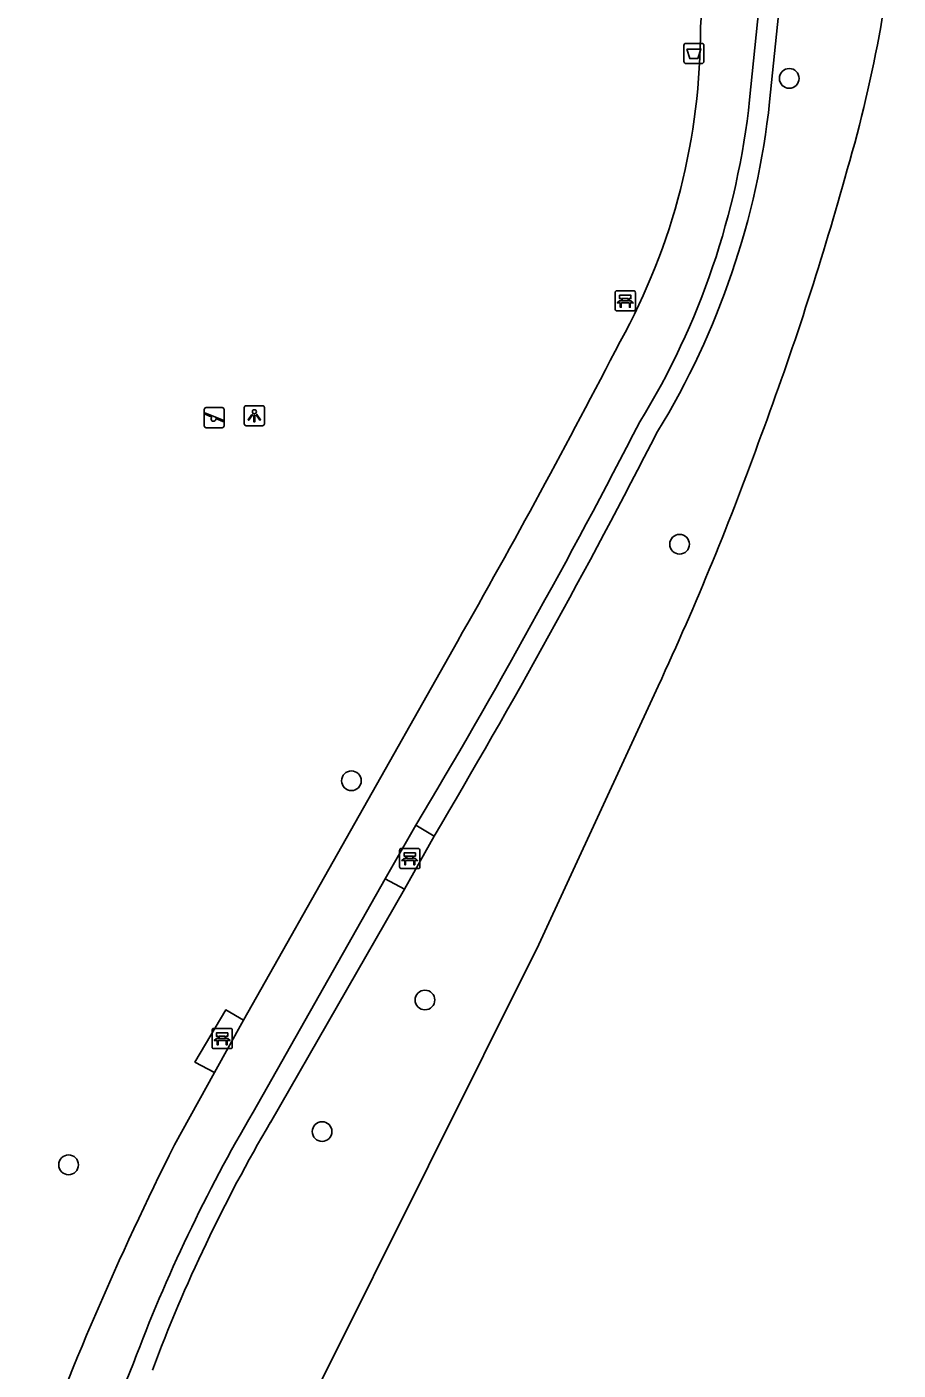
# Model space of a CAD drawing. Extents: x 160664 to 161506, y 382245 to 383288.
# Drawn here: x 161357.5 to 161400.7, y 382308 to 382374.6 of the extents above; entities that cross this region are included whole.
import ezdxf

# ---------------------------------------------------------------- set-up
doc = ezdxf.new("R2010")
doc.units = 0
for name, color, linetype in [('IMGEO_Afvalbak', 7, 'Continuous'), ('IMGEO_Bank', 7, 'Continuous'), ('IMGEO_Boom', 7, 'Continuous'), ('IMGEO_Groenvoorziening', 7, 'Continuous'), ('IMGEO_Lichtpunt', 7, 'Continuous'), ('IMGEO_Speelvoorziening', 7, 'Continuous'), ('IMGEO_Voetpad_gesloten', 7, 'Continuous'), ('IMGEO_Waterloop', 7, 'Continuous')]:
    doc.layers.add(name, color=color, linetype=linetype)

msp = doc.modelspace()

# ---------------------------------------------------------------- linework, layer by layer
at = {"layer": 'IMGEO_Afvalbak'}
for p, q in [((161390.079, 382372.913), (161390.079, 382373.713)), ((161390.079, 382373.713), (161390.079, 382372.913)), ((161390.179, 382373.813), (161390.969, 382373.813)), ((161390.969, 382373.813), (161390.179, 382373.813)), ((161391.069, 382373.713), (161391.069, 382372.913)), ((161391.069, 382372.913), (161391.069, 382373.713)), ((161390.969, 382372.813), (161390.179, 382372.813)), ((161390.179, 382372.813), (161390.969, 382372.813))]:
    msp.add_line(p, q, dxfattribs=at)
msp.add_lwpolyline([(161390.222, 382373.527), (161390.926, 382373.527), (161390.777, 382373.057), (161390.371, 382373.057), (161390.222, 382373.527)], dxfattribs=at)
for centre, start, end in [((161390.179, 382373.713), 90, 180), ((161390.179, 382373.713), 90, 180), ((161390.969, 382373.713), 0, 90), ((161390.969, 382373.713), 360, 90), ((161390.179, 382372.913), 180, 270), ((161390.179, 382372.913), 180, 270), ((161390.969, 382372.913), 270, 0), ((161390.969, 382372.913), 270, 0)]:
    msp.add_arc(centre, 0.1, start, end, dxfattribs=at)
at = {"layer": 'IMGEO_Bank'}
for p, q in [((161386.668, 382360.614), (161386.668, 382361.455)), ((161386.668, 382361.455), (161386.668, 382360.614)), ((161386.743, 382361.539), (161387.584, 382361.539)), ((161387.584, 382361.539), (161386.743, 382361.539)), ((161387.668, 382361.464), (161387.668, 382360.623)), ((161387.668, 382360.623), (161387.668, 382361.464)), ((161387.365, 382360.937), (161386.972, 382360.937)), ((161386.977, 382361.045), (161386.977, 382361.151)), ((161387.021, 382361.151), (161387.021, 382361.045)), ((161387.309, 382361.157), (161387.027, 382361.157)), ((161387.027, 382361.039), (161387.309, 382361.039)), ((161387.315, 382361.045), (161387.315, 382361.151)), ((161387.359, 382361.151), (161387.359, 382361.045)), ((161387.593, 382360.539), (161386.752, 382360.539)), ((161386.752, 382360.539), (161387.593, 382360.539)), ((161375.969, 382332.956), (161375.969, 382333.797)), ((161375.969, 382333.797), (161375.969, 382332.956)), ((161376.044, 382333.881), (161376.885, 382333.881)), ((161376.885, 382333.881), (161376.044, 382333.881)), ((161376.666, 382333.279), (161376.273, 382333.279)), ((161376.278, 382333.387), (161376.278, 382333.493)), ((161376.322, 382333.493), (161376.322, 382333.387)), ((161376.61, 382333.499), (161376.328, 382333.499)), ((161376.328, 382333.381), (161376.61, 382333.381)), ((161376.616, 382333.387), (161376.616, 382333.493)), ((161376.66, 382333.493), (161376.66, 382333.387)), ((161376.969, 382333.806), (161376.969, 382332.965)), ((161376.969, 382332.965), (161376.969, 382333.806)), ((161376.894, 382332.881), (161376.053, 382332.881)), ((161376.053, 382332.881), (161376.894, 382332.881)), ((161366.658, 382324.022), (161366.658, 382324.863)), ((161366.658, 382324.863), (161366.658, 382324.022)), ((161366.733, 382324.947), (161367.574, 382324.947)), ((161367.574, 382324.947), (161366.733, 382324.947)), ((161367.658, 382324.872), (161367.658, 382324.031)), ((161367.658, 382324.031), (161367.658, 382324.872)), ((161367.583, 382323.947), (161366.742, 382323.947)), ((161366.742, 382323.947), (161367.583, 382323.947)), ((161367.355, 382324.345), (161366.962, 382324.345)), ((161366.967, 382324.453), (161366.967, 382324.559)), ((161367.011, 382324.559), (161367.011, 382324.453)), ((161367.299, 382324.565), (161367.017, 382324.565)), ((161367.017, 382324.447), (161367.299, 382324.447)), ((161367.305, 382324.453), (161367.305, 382324.559)), ((161367.349, 382324.559), (161367.349, 382324.453))]:
    msp.add_line(p, q, dxfattribs=at)
for points in [[(161386.971, 382361.157), (161386.885, 382361.157), (161386.885, 382361.318), (161387.448, 382361.318), (161387.448, 382361.157), (161387.365, 382361.157)], [(161386.915, 382360.937), (161386.773, 382360.937), (161386.885, 382361.039), (161386.971, 382361.039)], [(161386.965, 382360.93), (161386.965, 382360.723), (161386.922, 382360.723), (161386.922, 382360.93)], [(161387.365, 382361.039), (161387.448, 382361.039), (161387.56, 382360.937), (161387.421, 382360.937)], [(161387.415, 382360.93), (161387.415, 382360.723), (161387.371, 382360.723), (161387.371, 382360.93)], [(161376.216, 382333.279), (161376.074, 382333.279), (161376.186, 382333.381), (161376.272, 382333.381)], [(161376.272, 382333.499), (161376.186, 382333.499), (161376.186, 382333.66), (161376.749, 382333.66), (161376.749, 382333.499), (161376.666, 382333.499)], [(161376.266, 382333.272), (161376.266, 382333.065), (161376.223, 382333.065), (161376.223, 382333.272)], [(161376.666, 382333.381), (161376.749, 382333.381), (161376.861, 382333.279), (161376.722, 382333.279)], [(161376.716, 382333.272), (161376.716, 382333.065), (161376.672, 382333.065), (161376.672, 382333.272)], [(161366.961, 382324.565), (161366.875, 382324.565), (161366.875, 382324.726), (161367.438, 382324.726), (161367.438, 382324.565), (161367.355, 382324.565)], [(161366.905, 382324.345), (161366.763, 382324.345), (161366.875, 382324.447), (161366.961, 382324.447)], [(161366.955, 382324.338), (161366.955, 382324.131), (161366.912, 382324.131), (161366.912, 382324.338)], [(161367.355, 382324.447), (161367.438, 382324.447), (161367.55, 382324.345), (161367.411, 382324.345)], [(161367.405, 382324.338), (161367.405, 382324.131), (161367.361, 382324.131), (161367.361, 382324.338)]]:
    msp.add_lwpolyline(points, dxfattribs=at)
for centre, radius, start, end in [((161386.746, 382361.461), 0.0779, 92.4484, 184.28452), ((161386.746, 382361.461), 0.0779, 92.4484, 184.28452), ((161387.59, 382361.461), 0.0779, 2.4484, 94.28452), ((161387.59, 382361.461), 0.0779, 2.4484, 94.28452), ((161386.746, 382360.617), 0.0779, 182.4484, 274.28452), ((161386.746, 382360.617), 0.0779, 182.4484, 274.28452), ((161386.915, 382360.93), 0.00671, 2.89567, 87.10433), ((161386.972, 382360.93), 0.00671, 92.89567, 177.10433), ((161386.97, 382361.15), 0.00671, 2.89567, 87.10433), ((161386.97, 382361.046), 0.00671, 272.89567, 357.10433), ((161387.027, 382361.15), 0.00671, 92.89567, 177.10433), ((161387.027, 382361.046), 0.00671, 182.89567, 267.10433), ((161387.309, 382361.15), 0.00671, 2.89567, 87.10433), ((161387.309, 382361.046), 0.00671, 272.89567, 357.10433), ((161387.366, 382361.15), 0.00671, 92.89567, 177.10433), ((161387.366, 382361.046), 0.00671, 182.89567, 267.10433), ((161387.364, 382360.93), 0.00671, 2.89567, 87.10433), ((161387.421, 382360.93), 0.00671, 92.89567, 177.10433), ((161387.59, 382360.617), 0.0779, 272.4484, 4.28452), ((161387.59, 382360.617), 0.0779, 272.4484, 4.28452), ((161376.047, 382333.803), 0.0779, 92.4484, 184.28452), ((161376.047, 382333.803), 0.0779, 92.4484, 184.28452), ((161376.216, 382333.272), 0.00671, 2.89567, 87.10433), ((161376.273, 382333.272), 0.00671, 92.89567, 177.10433), ((161376.271, 382333.492), 0.00671, 2.89567, 87.10433), ((161376.271, 382333.388), 0.00671, 272.89567, 357.10433), ((161376.328, 382333.492), 0.00671, 92.89567, 177.10433), ((161376.328, 382333.388), 0.00671, 182.89567, 267.10433), ((161376.61, 382333.492), 0.00671, 2.89567, 87.10433), ((161376.61, 382333.388), 0.00671, 272.89567, 357.10433), ((161376.667, 382333.492), 0.00671, 92.89567, 177.10433), ((161376.667, 382333.388), 0.00671, 182.89567, 267.10433), ((161376.665, 382333.272), 0.00671, 2.89567, 87.10433), ((161376.722, 382333.272), 0.00671, 92.89567, 177.10433), ((161376.891, 382333.803), 0.0779, 2.4484, 94.28452), ((161376.891, 382333.803), 0.0779, 2.4484, 94.28452), ((161376.047, 382332.959), 0.0779, 182.4484, 274.28452), ((161376.047, 382332.959), 0.0779, 182.4484, 274.28452), ((161376.891, 382332.959), 0.0779, 272.4484, 4.28452), ((161376.891, 382332.959), 0.0779, 272.4484, 4.28452), ((161366.736, 382324.869), 0.0779, 92.4484, 184.28452), ((161366.736, 382324.869), 0.0779, 92.4484, 184.28452), ((161367.58, 382324.869), 0.0779, 2.4484, 94.28452), ((161367.58, 382324.869), 0.0779, 2.4484, 94.28452), ((161366.736, 382324.025), 0.0779, 182.4484, 274.28452), ((161366.736, 382324.025), 0.0779, 182.4484, 274.28452), ((161366.905, 382324.338), 0.00671, 2.89567, 87.10433), ((161366.962, 382324.338), 0.00671, 92.89567, 177.10433), ((161366.96, 382324.558), 0.00671, 2.89567, 87.10433), ((161366.96, 382324.454), 0.00671, 272.89567, 357.10433), ((161367.017, 382324.558), 0.00671, 92.89567, 177.10433), ((161367.017, 382324.454), 0.00671, 182.89567, 267.10433), ((161367.299, 382324.558), 0.00671, 2.89567, 87.10433), ((161367.299, 382324.454), 0.00671, 272.89567, 357.10433), ((161367.356, 382324.558), 0.00671, 92.89567, 177.10433), ((161367.356, 382324.454), 0.00671, 182.89567, 267.10433), ((161367.354, 382324.338), 0.00671, 2.89567, 87.10433), ((161367.411, 382324.338), 0.00671, 92.89567, 177.10433), ((161367.58, 382324.025), 0.0779, 272.4484, 4.28452), ((161367.58, 382324.025), 0.0779, 272.4484, 4.28452)]:
    msp.add_arc(centre, radius, start, end, dxfattribs=at)
at = {"layer": 'IMGEO_Boom'}
for centre in [(161395.305, 382372.076), (161389.863, 382348.969), (161373.577, 382337.234), (161377.224, 382326.36), (161372.12, 382319.833), (161359.535, 382318.183)]:
    msp.add_circle(centre, 0.489, dxfattribs=at)
at = {"layer": 'IMGEO_Groenvoorziening'}
for points in [[(161394.334, 382370.913), (161395.383, 382381.162), (161396.09, 382397.69), (161395.951, 382402.284), (161395.364, 382405.831), (161394.071, 382409.158), (161393.081, 382411.241), (161391.981, 382413.218)], [(161376.776, 382335.026), (161377.68, 382334.488)], [(161377.68, 382334.488), (161376.212, 382331.854)], [(161376.212, 382331.854), (161375.243, 382332.364)], [(161376.212, 382331.854), (161369.56, 382320.291)]]:
    msp.add_lwpolyline(points, dxfattribs=at)
for centre, radius, start, end in [((161355.138, 382375.125), 39.421, 328.5459, 353.86702), ((161053.025, 382526.965), 377.423, 329.3378, 332.81856), ((161437.49, 382280.328), 78.814, 149.53167, 159.44542)]:
    msp.add_arc(centre, radius, start, end, dxfattribs=at)
at = {"layer": 'IMGEO_Lichtpunt'}
for p, q in [((161368.257, 382355.745), (161368.257, 382354.938)), ((161368.257, 382355.745), (161368.257, 382354.938)), ((161369.159, 382355.84), (161368.351, 382355.84)), ((161369.159, 382355.84), (161368.351, 382355.84)), ((161369.253, 382354.938), (161369.253, 382355.745)), ((161369.253, 382354.938), (161369.253, 382355.745)), ((161368.351, 382354.844), (161369.159, 382354.844)), ((161368.351, 382354.844), (161369.159, 382354.844))]:
    msp.add_line(p, q, dxfattribs=at)
for points in [[(161368.631, 382355.409), (161368.67, 382355.381), (161368.482, 382355.119), (161368.444, 382355.146), (161368.631, 382355.409)], [(161368.733, 382355.361), (161368.78, 382355.361), (161368.78, 382355.039), (161368.733, 382355.039), (161368.733, 382355.361)], [(161368.843, 382355.381), (161368.881, 382355.408), (161369.068, 382355.146), (161369.029, 382355.118), (161368.843, 382355.381)]]:
    msp.add_lwpolyline(points, dxfattribs=at)
msp.add_circle((161368.756, 382355.543), 0.0994, dxfattribs=at)
for centre, start, end in [((161368.351, 382355.745), 90, 180), ((161368.351, 382355.745), 90, 180), ((161369.159, 382355.745), 0, 90), ((161369.159, 382355.745), 0, 90), ((161368.351, 382354.938), 180, 270), ((161368.351, 382354.938), 180, 270), ((161369.159, 382354.938), 270, 0), ((161369.159, 382354.938), 270, 360)]:
    msp.add_arc(centre, 0.0946, start, end, dxfattribs=at)
at = {"layer": 'IMGEO_Speelvoorziening'}
for p, q in [((161366.266, 382354.85), (161366.266, 382355.65)), ((161366.266, 382355.65), (161366.266, 382354.85)), ((161366.649, 382355.278), (161366.31, 382355.415)), ((161366.335, 382355.475), (161367.211, 382355.122)), ((161366.366, 382355.75), (161367.156, 382355.75)), ((161367.156, 382355.75), (161366.366, 382355.75)), ((161367.256, 382355.65), (161367.256, 382354.85)), ((161367.256, 382354.85), (161367.256, 382355.65)), ((161367.156, 382354.75), (161366.366, 382354.75)), ((161366.366, 382354.75), (161367.156, 382354.75)), ((161367.187, 382355.062), (161366.847, 382355.199))]:
    msp.add_line(p, q, dxfattribs=at)
for centre, radius, start, end in [((161366.366, 382355.65), 0.1, 90, 180), ((161366.366, 382355.65), 0.1, 90, 180), ((161366.323, 382355.445), 0.0327, 68.07798, 248.07798), ((161366.728, 382355.188), 0.12, 130.99278, 5.16318), ((161367.156, 382355.65), 0.1, 0, 90), ((161367.156, 382355.65), 0.1, 360, 90), ((161366.366, 382354.85), 0.1, 180, 270), ((161366.366, 382354.85), 0.1, 180, 270), ((161367.156, 382354.85), 0.1, 270, 0), ((161367.156, 382354.85), 0.1, 270, 0), ((161367.199, 382355.092), 0.0327, 248.07798, 68.07798)]:
    msp.add_arc(centre, radius, start, end, dxfattribs=at)
at = {"layer": 'IMGEO_Voetpad_gesloten'}
for points in [[(161391.09, 382412.765), (161392.223, 382410.726), (161393.182, 382408.697), (161394.47, 382405.37), (161394.95, 382402.316), (161395.091, 382397.733), (161394.382, 382381.175), (161393.34, 382371.02)], [(161390.896, 382374.633), (161392.048, 382389.117)], [(161368.216, 382325.359), (161378.833, 382344.14)], [(161376.776, 382335.026), (161375.243, 382332.364)], [(161375.243, 382332.364), (161368.698, 382320.798)], [(161366.784, 382322.761), (161365.81, 382323.278), (161367.337, 382325.871), (161368.216, 382325.359)], [(161366.784, 382322.761), (161368.216, 382325.359)], [(161364.79, 382319.168), (161366.784, 382322.761)], [(161362.757, 382308.35), (161360.669, 382303.227)]]:
    msp.add_lwpolyline(points, dxfattribs=at)
for centre, radius, start, end in [((161358.928, 382374.479), 31.969, 331.08464, 0.27535), ((161355.119, 382375.131), 38.441, 328.49783, 353.86151), ((161018.134, 382549.562), 415.092, 330.33801, 332.67547), ((161054.221, 382527.286), 375.507, 329.20277, 332.69726), ((161437.528, 382280.306), 79.857, 149.53219, 159.44075), ((161508.61, 382247.014), 160.905, 153.35729, 159.94271)]:
    msp.add_arc(centre, radius, start, end, dxfattribs=at)
at = {"layer": 'IMGEO_Waterloop'}
msp.add_lwpolyline([(161388.8, 382341.934), (161382.884, 382329.114), (161366.455, 382296.181)], dxfattribs=at)
for centre, radius, start, end in [((161332.56, 382386.674), 68.356, 343.37853, 355.56981), ((161243.223, 382410.454), 160.787, 339.58666, 344.36518), ((161253.263, 382404.905), 149.451, 335.08025, 340.2378)]:
    msp.add_arc(centre, radius, start, end, dxfattribs=at)

doc.saveas('drawing.dxf')
